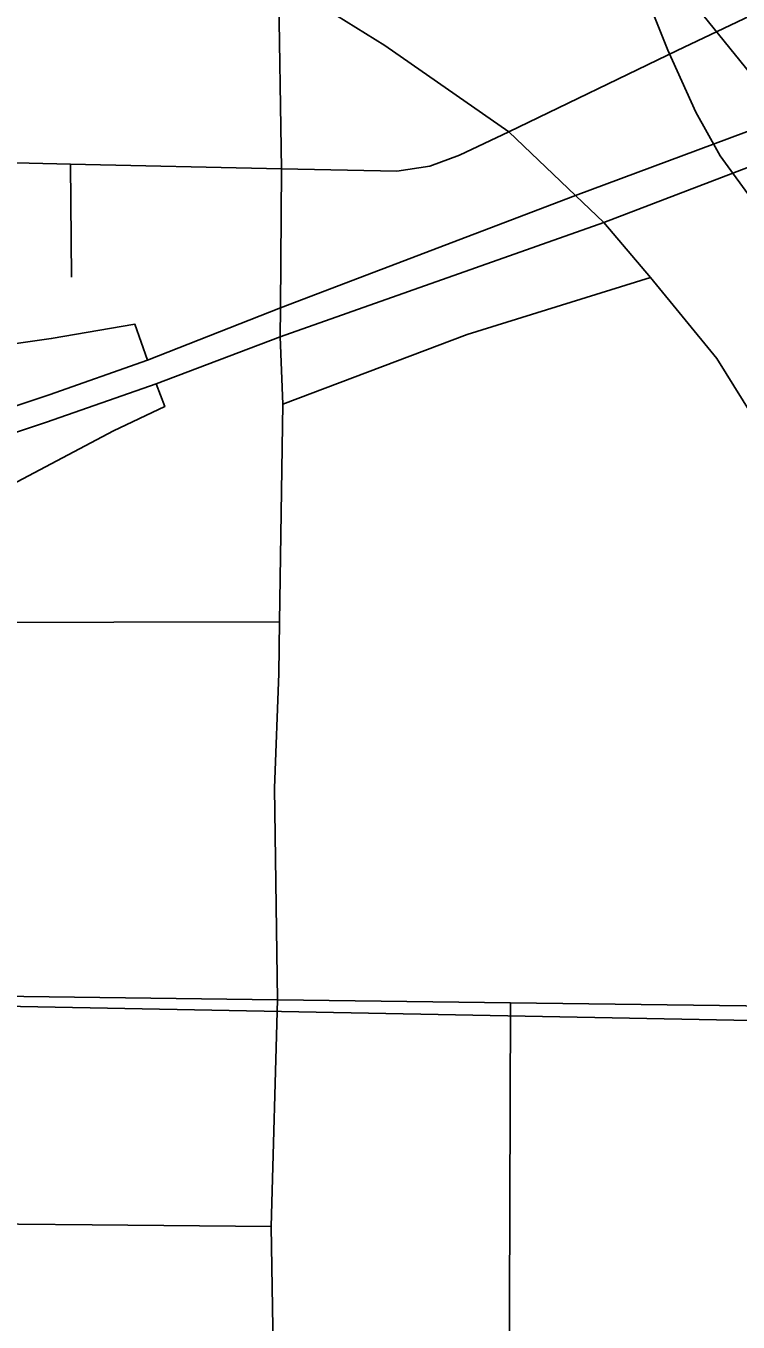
# Model space of a CAD drawing. Extents: x 0 to 34, y 0 to 22.
# Drawn here: x 5.7206 to 5.934, y 17.2851 to 17.6735 of the extents above; entities that cross this region are included whole.
import ezdxf

# ---------------------------------------------------------------- set-up
doc = ezdxf.new("R2010")
doc.units = 0
for name, color, linetype in [('GM_X_City_Street', 7, 'Continuous'), ('GM_X_Interchange_Ramps', 7, 'Continuous'), ('GM_X_Major_River', 7, 'Continuous'), ('GM_X_Section', 7, 'Continuous'), ('GM_X_US_Route', 7, 'Continuous')]:
    doc.layers.add(name, color=color, linetype=linetype)

msp = doc.modelspace()

# ---------------------------------------------------------------- linework, layer by layer
at = {"layer": 'GM_X_City_Street'}
msp.add_line((5.73422, 17.59821), (5.73399, 17.63201), dxfattribs=at)
for points in [[(5.7972, 17.63066), (5.79631, 17.68743), (5.79591, 17.69145), (5.79512, 17.69936), (5.79499, 17.70316), (5.79633, 17.71337), (5.79797, 17.74354), (5.79898, 17.7483), (5.80005, 17.77664)], [(6.08208, 17.27609), (6.05688, 17.34121), (6.03814, 17.37854), (6.02746, 17.40002), (6.00156, 17.4483), (5.98747, 17.47328), (5.94574, 17.54472), (5.92766, 17.5738), (5.90778, 17.5981), (5.89381, 17.61452), (5.88533, 17.62262), (5.86533, 17.6417), (5.82821, 17.66755), (5.79631, 17.68743), (5.78957, 17.69168), (5.75672, 17.7124), (5.73447, 17.7239), (5.70092, 17.74247), (5.66828, 17.76493), (5.65518, 17.77438)], [(5.86533, 17.6417), (5.91576, 17.66607), (5.95387, 17.68431), (6.02048, 17.71602), (6.08562, 17.74421), (6.13447, 17.76882)], [(5.31382, 17.65287), (5.3258, 17.64222), (5.3441, 17.63808), (5.41582, 17.63706), (5.49928, 17.63396), (5.53034, 17.63453), (5.53424, 17.63469), (5.54381, 17.6345), (5.55742, 17.63424), (5.5673, 17.63424), (5.57217, 17.63401), (5.57669, 17.63437), (5.67207, 17.63353), (5.73399, 17.63201), (5.7972, 17.63066)], [(5.7972, 17.63066), (5.83178, 17.6299), (5.8417, 17.6314), (5.85054, 17.63475), (5.86533, 17.6417)], [(5.79502, 17.25928), (5.79408, 17.31372), (5.79596, 17.38168), (5.79511, 17.44503), (5.79636, 17.47943), (5.7966, 17.49493), (5.79761, 17.56011), (5.79685, 17.58026), (5.79691, 17.58904), (5.7972, 17.63066)], [(5.90778, 17.5981), (5.85286, 17.58103), (5.79761, 17.56011)], [(5.62985, 17.38384), (5.63074, 17.39589), (5.63269, 17.40614), (5.63587, 17.41981), (5.63904, 17.42885), (5.64368, 17.44105), (5.65174, 17.45277), (5.66541, 17.46962), (5.68079, 17.48354), (5.69717, 17.49467), (5.7966, 17.49493)], [(5.50891, 17.38542), (5.54193, 17.38499), (5.56147, 17.38477), (5.57255, 17.38464), (5.59953, 17.38424), (5.61688, 17.38401), (5.62985, 17.38384), (5.69713, 17.38297), (5.79596, 17.38168), (5.86587, 17.38077), (6.03814, 17.37854)], [(5.84642, 17.1868), (5.85774, 17.20819), (5.86156, 17.21919), (5.86491, 17.23305), (5.86634, 17.24834), (5.86539, 17.25982), (5.86587, 17.38077)], [(5.62855, 17.31434), (5.69624, 17.31469), (5.74043, 17.31425), (5.79408, 17.31372)]]:
    msp.add_lwpolyline(points, dxfattribs=at)
at = {"layer": 'GM_X_Interchange_Ramps'}
for points in [[(5.75706, 17.57331), (5.75329, 17.58409), (5.72821, 17.57976), (5.70076, 17.57587), (5.68152, 17.57421)], [(5.71463, 17.53504), (5.74687, 17.55215), (5.76223, 17.55939), (5.75963, 17.56625)]]:
    msp.add_lwpolyline(points, dxfattribs=at)
at = {"layer": 'GM_X_Major_River'}
for points in [[(5.90898, 17.67616), (5.91296, 17.6662), (5.92134, 17.64762)], [(5.92134, 17.64762), (5.92867, 17.63455), (5.93939, 17.61989)]]:
    msp.add_lwpolyline(points, dxfattribs=at)
at = {"layer": 'GM_X_Section'}
for points in [[(5.03965, 18.48463), (5.61791, 18.48139), (5.53096, 18.32812), (5.55642, 18.12958), (5.94095, 17.65517), (5.94104, 17.65505), (5.94524, 17.63735), (5.96217, 17.59121), (6.02854, 17.45475), (6.02664, 17.37374), (5.04609, 17.39252)], [(5.04609, 17.39252), (6.02664, 17.37374), (6.0151, 16.4351), (5.01599, 16.47353)]]:
    msp.add_lwpolyline(points, close=True, dxfattribs=at)
at = {"layer": 'GM_X_US_Route'}
for points in [[(5.78444, 17.57559), (5.79685, 17.58026), (5.89381, 17.61452), (5.9724, 17.64462), (6.03488, 17.66767)], [(5.33511, 17.48228), (5.38774, 17.48631), (5.44231, 17.49263), (5.48846, 17.5), (5.50635, 17.50332), (5.52777, 17.50747), (5.53114, 17.50801), (5.54199, 17.51034), (5.54885, 17.51188), (5.55492, 17.51324), (5.56042, 17.51451), (5.56593, 17.51578), (5.59251, 17.52211), (5.62488, 17.53098), (5.67423, 17.54519), (5.72753, 17.56295), (5.75706, 17.57331), (5.79691, 17.58904), (5.88533, 17.62262), (5.96825, 17.65352)], [(5.56254, 17.50704), (5.59224, 17.51458), (5.62408, 17.52274), (5.67343, 17.53695), (5.72673, 17.55472), (5.75963, 17.56625), (5.78444, 17.57559)]]:
    msp.add_lwpolyline(points, dxfattribs=at)

doc.saveas('drawing.dxf')
